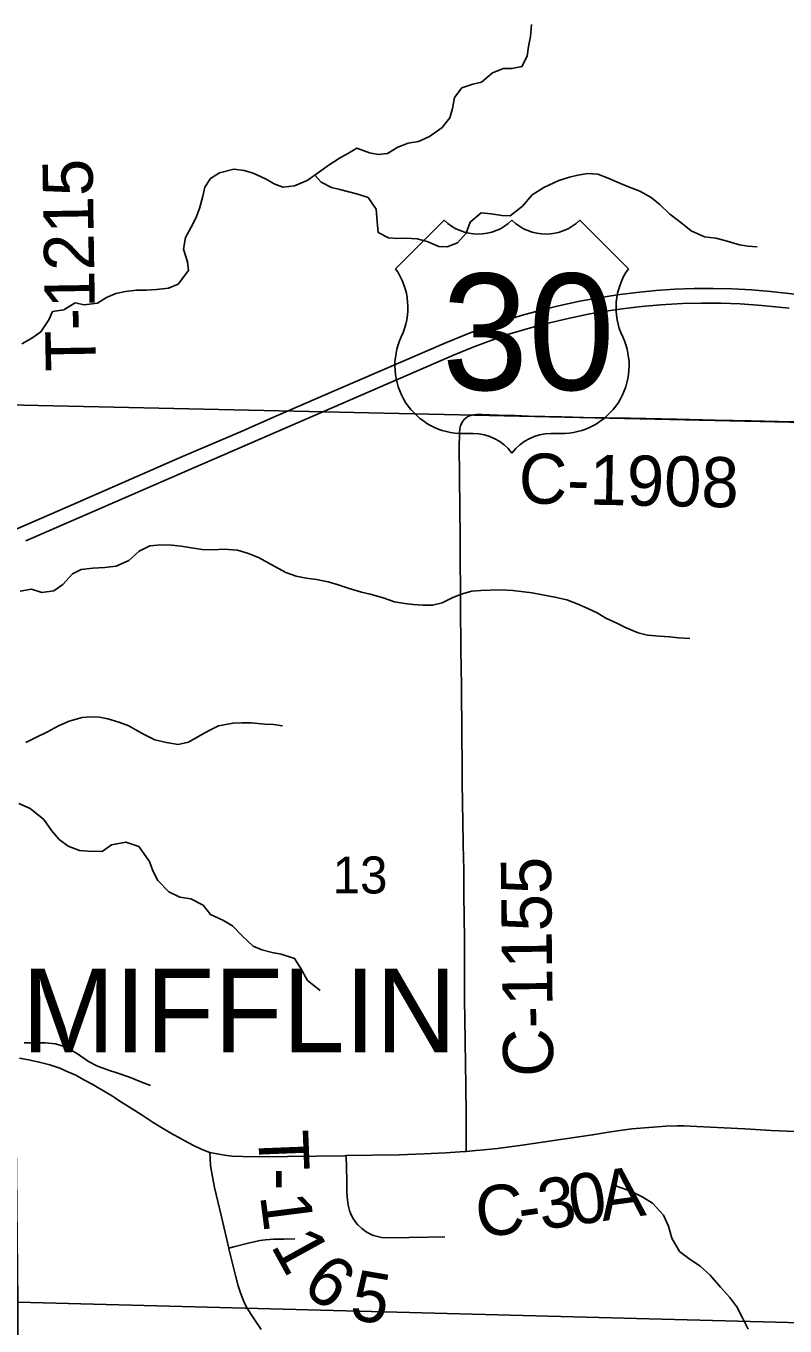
# Model space of a CAD drawing. Extents: x 1874609 to 2204689, y 815661 to 1281160.
# Drawn here: x 2007640 to 2012180, y 1009164 to 1016940 of the extents above; entities that cross this region are included whole.
import ezdxf

# ---------------------------------------------------------------- set-up
doc = ezdxf.new("R2010")
doc.units = 0
for name, color, linetype in [('GM_X_Corporation_Text', 7, 'Continuous'), ('GM_X_County_Road', 7, 'Continuous'), ('GM_X_County_Road_Text', 7, 'Continuous'), ('GM_X_Minor_River', 7, 'Continuous'), ('GM_X_Section', 7, 'Continuous'), ('GM_X_Section_Text', 7, 'Continuous'), ('GM_X_Township_Road', 7, 'Continuous'), ('GM_X_Township_Road_Text', 7, 'Continuous'), ('GM_X_US_Location', 7, 'Continuous'), ('GM_X_US_Route', 7, 'Continuous'), ('GM_X_US_Shield', 7, 'Continuous')]:
    doc.layers.add(name, color=color, linetype=linetype)

msp = doc.modelspace()

# ---------------------------------------------------------------- linework, layer by layer
at = {"layer": 'GM_X_County_Road'}
for points in [[(2010273, 1010208.8), (2010273.4, 1010246.8), (2010274, 1010296.2), (2010272.4, 1010427.7), (2010270.7, 1010608.5), (2010269.3, 1010723.5), (2010267.1, 1010871.4), (2010263.3, 1011117.8), (2010263.7, 1011282.1), (2010262.8, 1011462.8), (2010261.2, 1011627.2), (2010260, 1011725.7), (2010259.4, 1011807.8), (2010258.1, 1011906.2), (2010257, 1011955.4), (2010255, 1012053.9), (2010249.7, 1012415.4), (2010248.6, 1012530.4), (2010248, 1012694.4), (2010246.6, 1012793), (2010244.7, 1012891.6), (2010244.8, 1012973.7), (2010243, 1013121.6), (2010241.8, 1013187.3), (2010241, 1013269.3), (2010240.1, 1013416.7), (2010239.4, 1013515.1), (2010239.4, 1013564.4), (2010237.8, 1013745.1), (2010236.4, 1013893), (2010235.7, 1014040.9), (2010232.7, 1014254.5), (2010231.2, 1014418.7), (2010232.4, 1014500.9), (2010236.1, 1014532.8), (2010239.7, 1014548.2), (2010245, 1014562.9), (2010252.6, 1014576.4), (2010262.6, 1014588.1), (2010274.5, 1014598.5), (2010287.2, 1014605.6)], [(2010287.2, 1014605.6), (2010302.5, 1014610.7), (2010318.2, 1014614.1), (2010334.1, 1014615.7), (2010366.5, 1014616.6), (2010464.7, 1014612.9), (2010563.2, 1014609.4), (2010645.5, 1014607), (2010842.9, 1014601.8), (2010974.5, 1014599.1), (2011254, 1014593.8), (2011533.3, 1014588), (2011763.4, 1014581.8), (2011977.3, 1014578.2), (2012141.7, 1014574.9), (2012487.1, 1014567.7), (2012667.9, 1014562.8), (2012799.6, 1014559.7), (2012882, 1014559.2), (2012925.9, 1014558.9)], [(2007600.2, 1010765.2), (2007655.1, 1010755.7), (2007719.3, 1010742.7), (2007783, 1010726.7), (2007843, 1010707.2), (2007891.1, 1010685.2), (2007937.1, 1010664), (2007986.6, 1010637.1), (2008035.5, 1010610.2), (2008066.6, 1010592.5), (2008104.1, 1010570.6), (2008157.2, 1010538.8), (2008174.9, 1010526.7), (2008201.8, 1010509), (2008243.5, 1010482.9), (2008291.2, 1010452.5), (2008334.8, 1010424.8), (2008401.2, 1010382.3), (2008446.6, 1010353.4), (2008506.6, 1010317.2), (2008550, 1010294), (2008607.4, 1010262.7), (2008650.8, 1010240.3), (2008698.4, 1010217.9), (2008740.5, 1010202.2)], [(2010273, 1010208.8), (2010330.7, 1010213.5), (2010379.6, 1010217.4), (2010461, 1010225.7), (2010607.1, 1010245.2), (2010850.6, 1010281.3), (2011028.8, 1010306.9), (2011125.4, 1010324.1), (2011206.6, 1010335.6), (2011263.5, 1010343.7), (2011466.9, 1010358.6), (2011535.7, 1010361.6), (2011576.2, 1010362), (2011653.7, 1010357.4), (2011816.9, 1010349), (2011939.6, 1010342.7), (2012098.2, 1010334.5), (2012238.4, 1010327.3), (2012462.1, 1010315.8), (2012673.3, 1010306.5), (2012755, 1010302.4), (2012819.9, 1010297.7), (2012941.7, 1010289.9)], [(2009554.4, 1010183.2), (2009872.5, 1010188.8), (2010020, 1010193), (2010151, 1010199.7), (2010265.4, 1010208.2), (2010273, 1010208.8)], [(2008740.5, 1010202.2), (2008783.5, 1010193.7), (2008827.6, 1010186.2), (2008872.2, 1010180.6), (2008937.5, 1010177.1), (2009035.7, 1010176.3), (2009544.4, 1010183), (2009554.4, 1010183.2)], [(2008740.5, 1010202.2), (2008740.8, 1010165.7), (2008743.8, 1010121.9), (2008755.2, 1010057.4), (2008768.5, 1009993.1), (2008809.4, 1009817.5), (2008853.6, 1009629.2)], [(2008853.6, 1009629.2), (2008854.3, 1009626.1), (2008893, 1009467.1), (2008910, 1009404), (2008925.1, 1009357.1), (2008942.7, 1009311), (2008956.9, 1009281.1), (2008982.2, 1009238.4), (2009046.1, 1009142.9)]]:
    msp.add_lwpolyline(points, dxfattribs=at)
at = {"layer": 'GM_X_Minor_River'}
for points in [[(2008627.1, 1015736.7), (2008655.4, 1015790.7), (2008677.7, 1015848.8), (2008698, 1015922.9), (2008710.2, 1015975), (2008744.4, 1016027), (2008796.7, 1016060.9), (2008883, 1016082.6), (2008945.1, 1016076.3), (2008999.1, 1016060), (2009073.2, 1016025.6), (2009129.2, 1015993.2), (2009179.2, 1015975), (2009245.4, 1015984.7), (2009321.7, 1016016.5), (2009396.1, 1016068.3), (2009448.3, 1016106.2), (2009514.6, 1016150), (2009568.8, 1016179.9), (2009619.1, 1016209.7), (2009695.1, 1016181.3), (2009747.2, 1016171), (2009803.4, 1016176.8), (2009863.6, 1016214.7), (2009925.9, 1016238.5), (2009988, 1016248.2), (2010054.3, 1016278), (2010128.7, 1016331.9), (2010175, 1016389.8), (2010191.2, 1016445.9), (2010203.5, 1016512.1), (2010247.8, 1016570), (2010312, 1016591.8), (2010364.1, 1016603.7), (2010430.5, 1016659.5), (2010496.7, 1016685.3), (2010546.9, 1016685.1), (2010607, 1016696.8), (2010637.3, 1016758.9), (2010645.5, 1016817), (2010657.8, 1016877.2), (2010664.1, 1016949.4)], [(2009367, 1016048.1), (2009405.9, 1016006.1), (2009467.9, 1015973.7), (2009518, 1015961.4), (2009572, 1015947.1), (2009624.1, 1015934.9), (2009686.2, 1015914.5), (2009734, 1015844.1), (2009739.8, 1015769.9), (2009747.6, 1015705.6), (2009807.6, 1015673.2), (2009861.7, 1015669), (2009911.8, 1015670.8), (2009979.9, 1015666.5), (2010040, 1015650.2), (2010110.1, 1015621.8), (2010160.2, 1015619.5), (2010220.4, 1015643.3), (2010272.7, 1015701.3), (2010297, 1015767.4), (2010363.4, 1015823.2), (2010423.5, 1015817), (2010485.6, 1015806.7), (2010535.7, 1015804.4), (2010610.1, 1015862.3), (2010668.4, 1015930.2), (2010736.8, 1015974.1), (2010827.1, 1016015.8), (2010891.3, 1016035.6), (2010941.5, 1016047.4), (2011001.7, 1016057.1), (2011059.8, 1016052.9), (2011121.8, 1016030.5), (2011181.9, 1016004.2), (2011233.9, 1015981.9), (2011312, 1015951.4), (2011380, 1015915), (2011434, 1015870.7), (2011491.9, 1015814.2), (2011557.9, 1015763.8), (2011619.8, 1015715.3), (2011697.9, 1015678.9), (2011766, 1015670.6), (2011820.1, 1015656.3), (2011908.2, 1015631.8), (2011958.3, 1015623.6), (2012014.4, 1015619.3)], [(2007614.4, 1015039), (2007674.6, 1015072.8), (2007728.9, 1015110.7), (2007777.3, 1015182.7), (2007799.5, 1015232.8), (2007865.7, 1015242.5), (2007934, 1015284.4), (2007988.1, 1015272.1), (2008068.3, 1015281.8), (2008122.5, 1015315.6), (2008176.7, 1015339.4), (2008234.9, 1015351.2), (2008301.1, 1015359), (2008361.2, 1015360.7), (2008421.4, 1015364.4), (2008491.5, 1015372.2), (2008549.8, 1015396), (2008612.2, 1015477.9), (2008606.4, 1015530.1), (2008582.6, 1015604.5), (2008594.8, 1015674.6), (2008627.1, 1015736.7)], [(2007605.1, 1013558.5), (2007673.3, 1013572.2), (2007735.4, 1013551.9), (2007805.6, 1013561.6), (2007859.8, 1013599.5), (2007918.2, 1013663.4), (2007970.4, 1013689.3), (2008040.6, 1013697), (2008110.8, 1013700.7), (2008178.9, 1013708.4), (2008255.2, 1013742.2), (2008317.6, 1013798.1), (2008379.8, 1013829.9), (2008448, 1013835.6), (2008510.1, 1013835.3), (2008568.3, 1013829.1), (2008630.4, 1013818.8), (2008694.5, 1013808.4), (2008758.6, 1013806.2), (2008824.8, 1013809.9), (2008904.9, 1013805.5), (2008971, 1013785.1), (2009035.1, 1013758.8), (2009111.1, 1013716.3), (2009195.1, 1013671.8), (2009255.2, 1013649.5), (2009315.3, 1013637.2), (2009377.4, 1013628.9), (2009447.5, 1013614.5), (2009501.6, 1013600.2), (2009573.6, 1013575.8), (2009647.7, 1013553.4), (2009697.8, 1013541.2), (2009775.9, 1013518.8), (2009844, 1013496.4), (2009906.1, 1013486.1), (2009956.1, 1013479.8), (2010014.3, 1013475.6), (2010072.4, 1013475.3), (2010128.6, 1013489.1), (2010188.8, 1013518.9), (2010243, 1013540.8), (2010307.2, 1013558.5), (2010361.4, 1013564.3), (2010417.5, 1013566.1), (2010481.6, 1013567.8), (2010551.8, 1013563.5), (2010617.9, 1013555.1), (2010668, 1013548.9), (2010730.1, 1013536.6), (2010804.2, 1013524.2), (2010874.3, 1013507.9), (2010946.4, 1013479.5), (2011004.4, 1013453.1), (2011056.5, 1013430.8), (2011108.5, 1013398.5), (2011174.5, 1013368.1), (2011230.5, 1013339.8), (2011302.6, 1013309.3), (2011358.7, 1013297.1), (2011428.8, 1013290.7), (2011488.9, 1013286.5), (2011543, 1013280.2), (2011611.2, 1013275.9)], [(2007638, 1012653.5), (2007694.2, 1012681.4), (2007768.5, 1012717.2), (2007834.8, 1012753), (2007899, 1012782.8), (2007975.3, 1012804.5), (2008027.4, 1012808.3), (2008079.5, 1012806.1), (2008129.6, 1012795.8), (2008195.7, 1012775.5), (2008255.7, 1012753.1), (2008335.8, 1012708.6), (2008409.8, 1012670.2), (2008479.9, 1012653.8), (2008550, 1012641.5), (2008612.2, 1012657.2), (2008678.5, 1012695.1), (2008734.7, 1012726.9), (2008791, 1012754.8), (2008879.2, 1012770.4), (2008931.3, 1012772.2), (2008987.5, 1012771.9), (2009069.6, 1012763.6), (2009119.7, 1012761.3), (2009173.8, 1012753.1)], [(2007596.6, 1012288.6), (2007664.7, 1012260.2), (2007746.6, 1012193.6), (2007792.5, 1012127.2), (2007838.4, 1012074.9), (2007892.4, 1012034.5), (2007960.4, 1012008.1), (2008012.5, 1012003.9), (2008094.7, 1012001.5), (2008151, 1012041.4), (2008237.2, 1012059.1), (2008315.3, 1012032.6), (2008379.1, 1011942.1), (2008399, 1011885.8), (2008428.9, 1011829.5), (2008494.8, 1011761), (2008560.8, 1011728.6), (2008626.9, 1011718.3), (2008699, 1011681.8), (2008742.9, 1011625.5), (2008816.9, 1011591.1), (2008874.9, 1011556.7), (2008934.8, 1011496.2), (2008998.8, 1011435.8), (2009050.8, 1011413.5), (2009112.9, 1011397.2), (2009167, 1011388.9), (2009247.1, 1011362.4), (2009282.9, 1011306.1), (2009324.8, 1011231.7), (2009398.7, 1011171.2)], [(2007629.6, 1010858), (2007753.9, 1010857.5), (2007816, 1010851.2), (2007880.1, 1010832.9), (2007948.1, 1010792.4), (2008014.1, 1010746), (2008064.1, 1010719.7), (2008134.2, 1010695.3), (2008184.2, 1010679), (2008258.3, 1010652.6), (2008326.4, 1010624.2), (2008384.4, 1010601.9)], [(2011959.3, 1009145.6), (2011927.5, 1009209.9), (2011891.6, 1009278.3), (2011849.7, 1009334.7), (2011793.8, 1009397.1), (2011731.9, 1009467.6), (2011672, 1009522), (2011606, 1009568.5), (2011550, 1009610.8), (2011504.2, 1009689.3), (2011482.4, 1009761.6), (2011452.6, 1009827.9), (2011386.7, 1009898.4), (2011330.7, 1009934.8), (2011258.7, 1009971.2), (2011194.6, 1009993.6), (2011144.5, 1010011.9)]]:
    msp.add_lwpolyline(points, dxfattribs=at)
at = {"layer": 'GM_X_Section'}
for points in [[(2012885.7, 1019875.7), (2012878.4, 1019561.5), (2012928.9, 1014555.2), (2007536.1, 1014673.9), (2007432.8, 1019964.2)], [(2007536.1, 1014673.9), (2012928.9, 1014555.2), (2012933.5, 1014271.1), (2012954.3, 1009164.7), (2007591.4, 1009307.4)], [(2012954.3, 1009164.7), (2012952.5, 1009034.6), (2012981.3, 1003882.2), (2008513, 1003978.9), (2007610.6, 1003961), (2007591.4, 1009307.4)]]:
    msp.add_lwpolyline(points, close=True, dxfattribs=at)
at = {"layer": 'GM_X_Township_Road'}
for points in [[(2010145.7, 1009696.6), (2010046.9, 1009696.2), (2009931.7, 1009693.8), (2009800, 1009692.4), (2009767.1, 1009694.2), (2009750.9, 1009696.8), (2009734.9, 1009700.7), (2009719.2, 1009705.7), (2009703.9, 1009711.9), (2009689.2, 1009719.3), (2009675.2, 1009728), (2009649, 1009748), (2009624.7, 1009770.2), (2009613.9, 1009782.5), (2009604.2, 1009795.8), (2009595.6, 1009809.9), (2009581, 1009839.4), (2009575, 1009854.8), (2009570.3, 1009870.5), (2009566.7, 1009886.6), (2009564.2, 1009902.8), (2009560.6, 1009935.6), (2009559.2, 1009968.5), (2009559.9, 1010001.4), (2009559.7, 1010034.3), (2009554.4, 1010183.2)], [(2008853.6, 1009629.2), (2008883.8, 1009637.1), (2008977.6, 1009661.7), (2009040.9, 1009674.9), (2009072.8, 1009679.7), (2009120.6, 1009683.1), (2009184.9, 1009684.2), (2009248.3, 1009684.7)]]:
    msp.add_lwpolyline(points, dxfattribs=at)
at = {"layer": 'GM_X_US_Route'}
for points in [[(2007394.8, 1013849.7), (2007884.6, 1014062.1), (2008575.7, 1014364.5), (2008922.5, 1014512.9), (2009147.9, 1014611.6), (2009493.8, 1014761.8), (2010156.3, 1015047.7), (2010277.6, 1015097.4), (2010384.9, 1015137.7), (2010493.4, 1015174.8), (2010603, 1015208.4), (2010713.6, 1015238.8), (2010825, 1015265.9), (2010953.1, 1015293.3), (2011065.9, 1015314.3), (2011179.1, 1015331.8), (2011292.9, 1015346.1), (2011407, 1015357.3), (2011521.4, 1015365.1), (2011636, 1015369.4), (2011750.6, 1015370), (2011865.2, 1015367.4), (2011979.7, 1015361.4), (2012094, 1015352), (2012257, 1015334.6)], [(2007639.6, 1013860.3), (2008647.2, 1014298.3), (2009640.1, 1014729.1), (2010196.7, 1014970.8), (2010318.3, 1015020.3), (2010425.9, 1015060.7), (2010534.7, 1015097.7), (2010644.7, 1015131.4), (2010755.7, 1015161), (2010883.6, 1015191), (2011012.2, 1015217.6), (2011109.3, 1015234.6), (2011206.8, 1015248.6), (2011320.9, 1015261.9), (2011435.4, 1015272), (2011566.6, 1015279.3), (2011681.5, 1015282.5), (2011796.4, 1015282), (2011911.3, 1015277.6), (2012042.3, 1015268.4), (2012205.6, 1015252.6)]]:
    msp.add_lwpolyline(points, dxfattribs=at)
at = {"layer": 'GM_X_US_Shield'}
for p, q in [((2010141.1, 1015778), (2009851.1, 1015488)), ((2011243.3, 1015488), (2010953.2, 1015778)), ((2010257.1, 1014501.9), (2010315.1, 1014501.9)), ((2010779.2, 1014501.9), (2010837.2, 1014501.9))]:
    msp.add_line(p, q, dxfattribs=at)
for centre, radius, start, end in [((2010344.1, 1015985.2), 290, 225.573, 314.427), ((2010750.2, 1015985.2), 290, 225.573, 314.427), ((2009518.4, 1015255.1), 406.1, 334.54712, 35.00093), ((2011575.9, 1015255.1), 406.1, 144.99907, 205.45288), ((2010252.6, 1014907.9), 406.1, 154.83192, 270.63826), ((2010841.7, 1014907.9), 406.1, 269.36174, 25.16808), ((2010315.1, 1014211.8), 290, 36.8699, 90), ((2010779.2, 1014211.8), 290, 90, 143.1301)]:
    msp.add_arc(centre, radius, start, end, dxfattribs=at)

# ---------------------------------------------------------------- texts
at = {"layer": 'GM_X_Corporation_Text'}
msp.add_text('MIFFLIN', height=500, rotation=0.00001, dxfattribs=at).set_placement((2007614.5, 1010801.2))
at = {"layer": 'GM_X_County_Road_Text'}
for s, rotation, p in [('C-1908', 358.86324, (2010585.2, 1014085.4)), ('C-1155', 90.66409, (2010795, 1010656.3)), ('3', 8.17886, (2010724.4, 1009738.6)), ('0', 8.1772, (2010907.4, 1009764.9)), ('A', 7.74991, (2011089.7, 1009791.1)), ('C', 5.83331, (2010344, 1009694.5)), ('-', 8.12351, (2010602.2, 1009721.2))]:
    msp.add_text(s, height=300, rotation=rotation, dxfattribs=at).set_placement(p)
at = {"layer": 'GM_X_Section_Text'}
msp.add_text('13', height=221, rotation=0.00001, dxfattribs=at).set_placement((2009473.6, 1011751.3))
at = {"layer": 'GM_X_Township_Road_Text'}
for s, rotation, p in [('T-1215', 90.924, (2008058.3, 1014876.2)), ('T', 272.27195, (2009028.1, 1010330.3)), ('-', 269.96877, (2009036.9, 1010109.2)), ('1', 277.24577, (2009039.5, 1009944.6)), ('1', 298.83174, (2009100.7, 1009644.8)), ('6', 323.1473, (2009280.2, 1009378.9)), ('5', 350.27221, (2009569, 1009207.4))]:
    msp.add_text(s, height=300, rotation=rotation, dxfattribs=at).set_placement(p)
at = {"layer": 'GM_X_US_Location'}
for s in ['/', '0']:
    msp.add_text(s, height=1, dxfattribs=at).set_placement((2010546.8, 1015105.5))
msp.add_text('30', height=1, rotation=0.00001, dxfattribs=at).set_placement((2010340.4, 1014898.5))
at = {"layer": 'GM_X_US_Shield'}
msp.add_text('30', height=696.1, dxfattribs=at).set_placement((2010126.8, 1014762.9))

doc.saveas('drawing.dxf')
